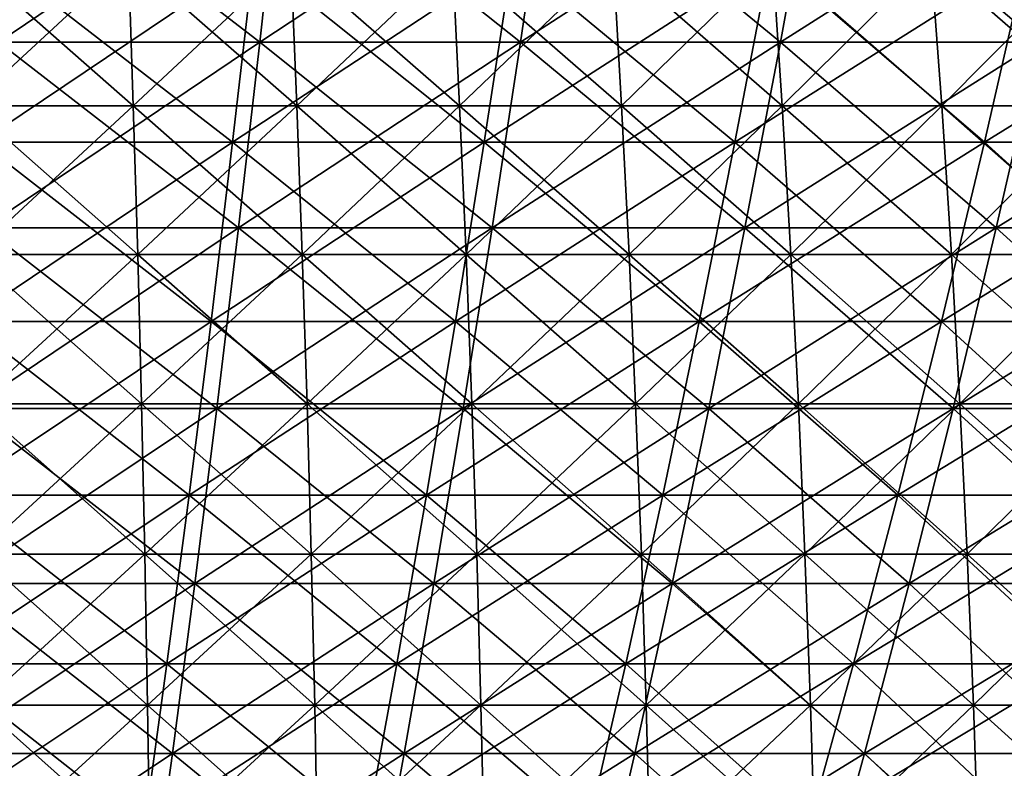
# Model space of a CAD drawing. Header units: millimetres. Extents: x -250 to 250, y -45 to 4150.
# Tile 602 of 656: x 10 to 28, y 3943 to 3957. Entities that reach past the tile are written whole.
import ezdxf

# ---------------------------------------------------------------- set-up
doc = ezdxf.new("R2010")
doc.units = ezdxf.units.MM
doc.header["$LTSCALE"] = 81.481481
for name, color, linetype in [('19', 7, 'CONTINUOUS'), ('20', 7, 'CONTINUOUS'), ('21', 7, 'CONTINUOUS'), ('22', 7, 'CONTINUOUS'), ('23', 7, 'CONTINUOUS'), ('24', 7, 'CONTINUOUS')]:
    doc.layers.add(name, color=color, linetype=linetype)

msp = doc.modelspace()

# ---------------------------------------------------------------- linework, layer by layer
at = {"layer": '19', "color": 7, "linetype": 'CONTINUOUS'}
for points in [[(14.633, 3956.743, -157.917), (9.763, 3956.743, -158.292), (15.023, 3960.293, -162.129), (14.633, 3956.743, -157.917)], [(15.023, 3960.293, -162.129), (9.763, 3956.743, -158.292), (10.024, 3960.293, -162.514), (15.023, 3960.293, -162.129)], [(19.489, 3956.743, -157.391), (14.633, 3956.743, -157.917), (20.009, 3960.293, -161.589), (19.489, 3956.743, -157.391)], [(20.009, 3960.293, -161.589), (14.633, 3956.743, -157.917), (15.023, 3960.293, -162.129), (20.009, 3960.293, -161.589)], [(24.327, 3956.743, -156.716), (19.489, 3956.743, -157.391), (24.976, 3960.293, -160.896), (24.327, 3956.743, -156.716)], [(24.976, 3960.293, -160.896), (19.489, 3956.743, -157.391), (20.009, 3960.293, -161.589), (24.976, 3960.293, -160.896)], [(29.141, 3956.743, -155.893), (24.327, 3956.743, -156.716), (29.919, 3960.293, -160.051), (29.141, 3956.743, -155.893)], [(29.919, 3960.293, -160.051), (24.327, 3956.743, -156.716), (24.976, 3960.293, -160.896), (29.919, 3960.293, -160.051)], [(14.236, 3953.287, -153.627), (9.498, 3953.287, -153.993), (14.633, 3956.743, -157.917), (14.236, 3953.287, -153.627)], [(14.633, 3956.743, -157.917), (9.498, 3953.287, -153.993), (9.763, 3956.743, -158.292), (14.633, 3956.743, -157.917)], [(18.96, 3953.287, -153.116), (14.236, 3953.287, -153.627), (19.489, 3956.743, -157.391), (18.96, 3953.287, -153.116)], [(19.489, 3956.743, -157.391), (14.236, 3953.287, -153.627), (14.633, 3956.743, -157.917), (19.489, 3956.743, -157.391)], [(23.666, 3953.287, -152.46), (18.96, 3953.287, -153.116), (24.327, 3956.743, -156.716), (23.666, 3953.287, -152.46)], [(24.327, 3956.743, -156.716), (18.96, 3953.287, -153.116), (19.489, 3956.743, -157.391), (24.327, 3956.743, -156.716)], [(28.35, 3953.287, -151.659), (23.666, 3953.287, -152.46), (29.141, 3956.743, -155.893), (28.35, 3953.287, -151.659)], [(29.141, 3956.743, -155.893), (23.666, 3953.287, -152.46), (24.327, 3956.743, -156.716), (29.141, 3956.743, -155.893)], [(33.007, 3953.287, -150.714), (28.35, 3953.287, -151.659), (33.928, 3956.743, -154.921), (33.007, 3953.287, -150.714)], [(33.928, 3956.743, -154.921), (28.35, 3953.287, -151.659), (29.141, 3956.743, -155.893), (33.928, 3956.743, -154.921)], [(13.831, 3949.927, -149.263), (9.228, 3949.927, -149.619), (14.236, 3953.287, -153.627), (13.831, 3949.927, -149.263)], [(14.236, 3953.287, -153.627), (9.228, 3949.927, -149.619), (9.498, 3953.287, -153.993), (14.236, 3953.287, -153.627)], [(18.421, 3949.927, -148.767), (13.831, 3949.927, -149.263), (18.96, 3953.287, -153.116), (18.421, 3949.927, -148.767)], [(18.96, 3953.287, -153.116), (13.831, 3949.927, -149.263), (14.236, 3953.287, -153.627), (18.96, 3953.287, -153.116)], [(22.994, 3949.927, -148.129), (18.421, 3949.927, -148.767), (23.666, 3953.287, -152.46), (22.994, 3949.927, -148.129)], [(23.666, 3953.287, -152.46), (18.421, 3949.927, -148.767), (18.96, 3953.287, -153.116), (23.666, 3953.287, -152.46)], [(27.545, 3949.927, -147.35), (22.994, 3949.927, -148.129), (28.35, 3953.287, -151.659), (27.545, 3949.927, -147.35)], [(28.35, 3953.287, -151.659), (22.994, 3949.927, -148.129), (23.666, 3953.287, -152.46), (28.35, 3953.287, -151.659)], [(32.069, 3949.927, -146.432), (27.545, 3949.927, -147.35), (33.007, 3953.287, -150.714), (32.069, 3949.927, -146.432)], [(33.007, 3953.287, -150.714), (27.545, 3949.927, -147.35), (28.35, 3953.287, -151.659), (33.007, 3953.287, -150.714)], [(13.42, 3946.665, -144.826), (8.954, 3946.665, -145.171), (13.831, 3949.927, -149.263), (13.42, 3946.665, -144.826)], [(13.831, 3949.927, -149.263), (8.954, 3946.665, -145.171), (9.228, 3949.927, -149.619), (13.831, 3949.927, -149.263)], [(17.874, 3946.665, -144.345), (13.42, 3946.665, -144.826), (18.421, 3949.927, -148.767), (17.874, 3946.665, -144.345)], [(18.421, 3949.927, -148.767), (13.42, 3946.665, -144.826), (13.831, 3949.927, -149.263), (18.421, 3949.927, -148.767)], [(22.31, 3946.665, -143.726), (17.874, 3946.665, -144.345), (22.994, 3949.927, -148.129), (22.31, 3946.665, -143.726)], [(22.994, 3949.927, -148.129), (17.874, 3946.665, -144.345), (18.421, 3949.927, -148.767), (22.994, 3949.927, -148.129)], [(26.726, 3946.665, -142.97), (22.31, 3946.665, -143.726), (27.545, 3949.927, -147.35), (26.726, 3946.665, -142.97)], [(27.545, 3949.927, -147.35), (22.31, 3946.665, -143.726), (22.994, 3949.927, -148.129), (27.545, 3949.927, -147.35)], [(31.116, 3946.665, -142.08), (26.726, 3946.665, -142.97), (32.069, 3949.927, -146.432), (31.116, 3946.665, -142.08)], [(32.069, 3949.927, -146.432), (26.726, 3946.665, -142.97), (27.545, 3949.927, -147.35), (32.069, 3949.927, -146.432)], [(13.002, 3943.502, -140.319), (8.675, 3943.502, -140.653), (13.42, 3946.665, -144.826), (13.002, 3943.502, -140.319)], [(13.42, 3946.665, -144.826), (8.675, 3943.502, -140.653), (8.954, 3946.665, -145.171), (13.42, 3946.665, -144.826)], [(17.317, 3943.502, -139.852), (13.002, 3943.502, -140.319), (17.874, 3946.665, -144.345), (17.317, 3943.502, -139.852)], [(17.874, 3946.665, -144.345), (13.002, 3943.502, -140.319), (13.42, 3946.665, -144.826), (17.874, 3946.665, -144.345)], [(21.616, 3943.502, -139.252), (17.317, 3943.502, -139.852), (22.31, 3946.665, -143.726), (21.616, 3943.502, -139.252)], [(22.31, 3946.665, -143.726), (17.317, 3943.502, -139.852), (17.874, 3946.665, -144.345), (22.31, 3946.665, -143.726)], [(25.894, 3943.502, -138.521), (21.616, 3943.502, -139.252), (26.726, 3946.665, -142.97), (25.894, 3943.502, -138.521)], [(26.726, 3946.665, -142.97), (21.616, 3943.502, -139.252), (22.31, 3946.665, -143.726), (26.726, 3946.665, -142.97)], [(30.147, 3943.502, -137.657), (25.894, 3943.502, -138.521), (31.116, 3946.665, -142.08), (30.147, 3943.502, -137.657)], [(31.116, 3946.665, -142.08), (25.894, 3943.502, -138.521), (26.726, 3946.665, -142.97), (31.116, 3946.665, -142.08)], [(12.578, 3940.439, -135.743), (8.392, 3940.439, -136.066), (13.002, 3943.502, -140.319), (12.578, 3940.439, -135.743)], [(13.002, 3943.502, -140.319), (8.392, 3940.439, -136.066), (8.675, 3943.502, -140.653), (13.002, 3943.502, -140.319)], [(16.753, 3940.439, -135.291), (12.578, 3940.439, -135.743), (17.317, 3943.502, -139.852), (16.753, 3940.439, -135.291)], [(17.317, 3943.502, -139.852), (12.578, 3940.439, -135.743), (13.002, 3943.502, -140.319), (17.317, 3943.502, -139.852)], [(20.911, 3940.439, -134.711), (16.753, 3940.439, -135.291), (21.616, 3943.502, -139.252), (20.911, 3940.439, -134.711)], [(21.616, 3943.502, -139.252), (16.753, 3940.439, -135.291), (17.317, 3943.502, -139.852), (21.616, 3943.502, -139.252)], [(25.05, 3940.439, -134.003), (20.911, 3940.439, -134.711), (25.894, 3943.502, -138.521), (25.05, 3940.439, -134.003)], [(25.894, 3943.502, -138.521), (20.911, 3940.439, -134.711), (21.616, 3943.502, -139.252), (25.894, 3943.502, -138.521)], [(29.164, 3940.439, -133.168), (25.05, 3940.439, -134.003), (30.147, 3943.502, -137.657), (29.164, 3940.439, -133.168)], [(30.147, 3943.502, -137.657), (25.05, 3940.439, -134.003), (25.894, 3943.502, -138.521), (30.147, 3943.502, -137.657)]]:
    msp.add_3dface(points, dxfattribs=at)
at = {"layer": '20', "color": 7, "linetype": 'CONTINUOUS'}
for points in [[(9.763, 3956.743, 158.292), (14.633, 3956.743, 157.917), (10.024, 3960.293, 162.514), (9.763, 3956.743, 158.292)], [(10.024, 3960.293, 162.514), (14.633, 3956.743, 157.917), (15.023, 3960.293, 162.129), (10.024, 3960.293, 162.514)], [(14.633, 3956.743, 157.917), (19.489, 3956.743, 157.391), (15.023, 3960.293, 162.129), (14.633, 3956.743, 157.917)], [(15.023, 3960.293, 162.129), (19.489, 3956.743, 157.391), (20.009, 3960.293, 161.589), (15.023, 3960.293, 162.129)], [(19.489, 3956.743, 157.391), (24.327, 3956.743, 156.716), (20.009, 3960.293, 161.589), (19.489, 3956.743, 157.391)], [(20.009, 3960.293, 161.589), (24.327, 3956.743, 156.716), (24.976, 3960.293, 160.896), (20.009, 3960.293, 161.589)], [(24.327, 3956.743, 156.716), (29.141, 3956.743, 155.893), (24.976, 3960.293, 160.896), (24.327, 3956.743, 156.716)], [(24.976, 3960.293, 160.896), (29.141, 3956.743, 155.893), (29.919, 3960.293, 160.051), (24.976, 3960.293, 160.896)], [(9.498, 3953.287, 153.993), (14.236, 3953.287, 153.627), (9.763, 3956.743, 158.292), (9.498, 3953.287, 153.993)], [(9.763, 3956.743, 158.292), (14.236, 3953.287, 153.627), (14.633, 3956.743, 157.917), (9.763, 3956.743, 158.292)], [(14.236, 3953.287, 153.627), (18.96, 3953.287, 153.116), (14.633, 3956.743, 157.917), (14.236, 3953.287, 153.627)], [(14.633, 3956.743, 157.917), (18.96, 3953.287, 153.116), (19.489, 3956.743, 157.391), (14.633, 3956.743, 157.917)], [(18.96, 3953.287, 153.116), (23.666, 3953.287, 152.46), (19.489, 3956.743, 157.391), (18.96, 3953.287, 153.116)], [(19.489, 3956.743, 157.391), (23.666, 3953.287, 152.46), (24.327, 3956.743, 156.716), (19.489, 3956.743, 157.391)], [(23.666, 3953.287, 152.46), (28.35, 3953.287, 151.659), (24.327, 3956.743, 156.716), (23.666, 3953.287, 152.46)], [(24.327, 3956.743, 156.716), (28.35, 3953.287, 151.659), (29.141, 3956.743, 155.893), (24.327, 3956.743, 156.716)], [(28.35, 3953.287, 151.659), (33.007, 3953.287, 150.714), (29.141, 3956.743, 155.893), (28.35, 3953.287, 151.659)], [(9.228, 3949.927, 149.619), (13.831, 3949.927, 149.263), (9.498, 3953.287, 153.993), (9.228, 3949.927, 149.619)], [(9.498, 3953.287, 153.993), (13.831, 3949.927, 149.263), (14.236, 3953.287, 153.627), (9.498, 3953.287, 153.993)], [(13.831, 3949.927, 149.263), (18.421, 3949.927, 148.767), (14.236, 3953.287, 153.627), (13.831, 3949.927, 149.263)], [(14.236, 3953.287, 153.627), (18.421, 3949.927, 148.767), (18.96, 3953.287, 153.116), (14.236, 3953.287, 153.627)], [(18.421, 3949.927, 148.767), (22.994, 3949.927, 148.129), (18.96, 3953.287, 153.116), (18.421, 3949.927, 148.767)], [(18.96, 3953.287, 153.116), (22.994, 3949.927, 148.129), (23.666, 3953.287, 152.46), (18.96, 3953.287, 153.116)], [(22.994, 3949.927, 148.129), (27.545, 3949.927, 147.35), (23.666, 3953.287, 152.46), (22.994, 3949.927, 148.129)], [(23.666, 3953.287, 152.46), (27.545, 3949.927, 147.35), (28.35, 3953.287, 151.659), (23.666, 3953.287, 152.46)], [(27.545, 3949.927, 147.35), (32.069, 3949.927, 146.432), (28.35, 3953.287, 151.659), (27.545, 3949.927, 147.35)], [(28.35, 3953.287, 151.659), (32.069, 3949.927, 146.432), (33.007, 3953.287, 150.714), (28.35, 3953.287, 151.659)], [(8.954, 3946.665, 145.171), (13.42, 3946.665, 144.826), (9.228, 3949.927, 149.619), (8.954, 3946.665, 145.171)], [(9.228, 3949.927, 149.619), (13.42, 3946.665, 144.826), (13.831, 3949.927, 149.263), (9.228, 3949.927, 149.619)], [(13.42, 3946.665, 144.826), (17.874, 3946.665, 144.345), (13.831, 3949.927, 149.263), (13.42, 3946.665, 144.826)], [(13.831, 3949.927, 149.263), (17.874, 3946.665, 144.345), (18.421, 3949.927, 148.767), (13.831, 3949.927, 149.263)], [(17.874, 3946.665, 144.345), (22.31, 3946.665, 143.726), (18.421, 3949.927, 148.767), (17.874, 3946.665, 144.345)], [(18.421, 3949.927, 148.767), (22.31, 3946.665, 143.726), (22.994, 3949.927, 148.129), (18.421, 3949.927, 148.767)], [(22.31, 3946.665, 143.726), (26.726, 3946.665, 142.97), (22.994, 3949.927, 148.129), (22.31, 3946.665, 143.726)], [(22.994, 3949.927, 148.129), (26.726, 3946.665, 142.97), (27.545, 3949.927, 147.35), (22.994, 3949.927, 148.129)], [(26.726, 3946.665, 142.97), (31.116, 3946.665, 142.08), (27.545, 3949.927, 147.35), (26.726, 3946.665, 142.97)], [(27.545, 3949.927, 147.35), (31.116, 3946.665, 142.08), (32.069, 3949.927, 146.432), (27.545, 3949.927, 147.35)], [(8.675, 3943.502, 140.653), (13.002, 3943.502, 140.319), (8.954, 3946.665, 145.171), (8.675, 3943.502, 140.653)], [(8.954, 3946.665, 145.171), (13.002, 3943.502, 140.319), (13.42, 3946.665, 144.826), (8.954, 3946.665, 145.171)], [(13.002, 3943.502, 140.319), (17.317, 3943.502, 139.852), (13.42, 3946.665, 144.826), (13.002, 3943.502, 140.319)], [(13.42, 3946.665, 144.826), (17.317, 3943.502, 139.852), (17.874, 3946.665, 144.345), (13.42, 3946.665, 144.826)], [(17.317, 3943.502, 139.852), (21.616, 3943.502, 139.252), (17.874, 3946.665, 144.345), (17.317, 3943.502, 139.852)], [(17.874, 3946.665, 144.345), (21.616, 3943.502, 139.252), (22.31, 3946.665, 143.726), (17.874, 3946.665, 144.345)], [(21.616, 3943.502, 139.252), (25.894, 3943.502, 138.521), (22.31, 3946.665, 143.726), (21.616, 3943.502, 139.252)], [(22.31, 3946.665, 143.726), (25.894, 3943.502, 138.521), (26.726, 3946.665, 142.97), (22.31, 3946.665, 143.726)], [(25.894, 3943.502, 138.521), (30.147, 3943.502, 137.657), (26.726, 3946.665, 142.97), (25.894, 3943.502, 138.521)], [(26.726, 3946.665, 142.97), (30.147, 3943.502, 137.657), (31.116, 3946.665, 142.08), (26.726, 3946.665, 142.97)], [(8.392, 3940.439, 136.066), (12.578, 3940.439, 135.743), (8.675, 3943.502, 140.653), (8.392, 3940.439, 136.066)], [(8.675, 3943.502, 140.653), (12.578, 3940.439, 135.743), (13.002, 3943.502, 140.319), (8.675, 3943.502, 140.653)], [(12.578, 3940.439, 135.743), (16.753, 3940.439, 135.291), (13.002, 3943.502, 140.319), (12.578, 3940.439, 135.743)], [(13.002, 3943.502, 140.319), (16.753, 3940.439, 135.291), (17.317, 3943.502, 139.852), (13.002, 3943.502, 140.319)], [(16.753, 3940.439, 135.291), (20.911, 3940.439, 134.711), (17.317, 3943.502, 139.852), (16.753, 3940.439, 135.291)], [(17.317, 3943.502, 139.852), (20.911, 3940.439, 134.711), (21.616, 3943.502, 139.252), (17.317, 3943.502, 139.852)], [(20.911, 3940.439, 134.711), (25.05, 3940.439, 134.003), (21.616, 3943.502, 139.252), (20.911, 3940.439, 134.711)], [(21.616, 3943.502, 139.252), (25.05, 3940.439, 134.003), (25.894, 3943.502, 138.521), (21.616, 3943.502, 139.252)], [(25.05, 3940.439, 134.003), (29.164, 3940.439, 133.168), (25.894, 3943.502, 138.521), (25.05, 3940.439, 134.003)], [(25.894, 3943.502, 138.521), (29.164, 3940.439, 133.168), (30.147, 3943.502, 137.657), (25.894, 3943.502, 138.521)]]:
    msp.add_3dface(points, dxfattribs=at)
at = {"layer": '21', "color": 7, "linetype": 'CONTINUOUS'}
for points in [[(14.124, 3954.88, 152.422), (9.423, 3954.88, 152.785), (14.518, 3958.308, 156.676), (14.124, 3954.88, 152.422)], [(14.518, 3958.308, 156.676), (9.423, 3954.88, 152.785), (9.686, 3958.308, 157.049), (14.518, 3958.308, 156.676)], [(18.811, 3954.88, 151.915), (14.124, 3954.88, 152.422), (19.336, 3958.308, 156.155), (18.811, 3954.88, 151.915)], [(19.336, 3958.308, 156.155), (14.124, 3954.88, 152.422), (14.518, 3958.308, 156.676), (19.336, 3958.308, 156.155)], [(23.48, 3954.88, 151.264), (18.811, 3954.88, 151.915), (24.136, 3958.308, 155.485), (23.48, 3954.88, 151.264)], [(24.136, 3958.308, 155.485), (18.811, 3954.88, 151.915), (19.336, 3958.308, 156.155), (24.136, 3958.308, 155.485)], [(28.128, 3954.88, 150.469), (23.48, 3954.88, 151.264), (28.913, 3958.308, 154.668), (28.128, 3954.88, 150.469)], [(28.913, 3958.308, 154.668), (23.48, 3954.88, 151.264), (24.136, 3958.308, 155.485), (28.913, 3958.308, 154.668)], [(32.748, 3954.88, 149.531), (28.128, 3954.88, 150.469), (33.662, 3958.308, 153.705), (32.748, 3954.88, 149.531)], [(33.662, 3958.308, 153.705), (28.128, 3954.88, 150.469), (28.913, 3958.308, 154.668), (33.662, 3958.308, 153.705)], [(13.723, 3951.546, 148.094), (9.156, 3951.546, 148.447), (14.124, 3954.88, 152.422), (13.723, 3951.546, 148.094)], [(14.124, 3954.88, 152.422), (9.156, 3951.546, 148.447), (9.423, 3954.88, 152.785), (14.124, 3954.88, 152.422)], [(18.277, 3951.546, 147.601), (13.723, 3951.546, 148.094), (18.811, 3954.88, 151.915), (18.277, 3951.546, 147.601)], [(18.811, 3954.88, 151.915), (13.723, 3951.546, 148.094), (14.124, 3954.88, 152.422), (18.811, 3954.88, 151.915)], [(22.814, 3951.546, 146.969), (18.277, 3951.546, 147.601), (23.48, 3954.88, 151.264), (22.814, 3951.546, 146.969)], [(23.48, 3954.88, 151.264), (18.277, 3951.546, 147.601), (18.811, 3954.88, 151.915), (23.48, 3954.88, 151.264)], [(27.329, 3951.546, 146.196), (22.814, 3951.546, 146.969), (28.128, 3954.88, 150.469), (27.329, 3951.546, 146.196)], [(28.128, 3954.88, 150.469), (22.814, 3951.546, 146.969), (23.48, 3954.88, 151.264), (28.128, 3954.88, 150.469)], [(31.818, 3951.546, 145.285), (27.329, 3951.546, 146.196), (32.748, 3954.88, 149.531), (31.818, 3951.546, 145.285)], [(32.748, 3954.88, 149.531), (27.329, 3951.546, 146.196), (28.128, 3954.88, 150.469), (32.748, 3954.88, 149.531)], [(13.315, 3948.31, 143.694), (8.884, 3948.31, 144.036), (13.723, 3951.546, 148.094), (13.315, 3948.31, 143.694)], [(13.723, 3951.546, 148.094), (8.884, 3948.31, 144.036), (9.156, 3951.546, 148.447), (13.723, 3951.546, 148.094)], [(17.734, 3948.31, 143.216), (13.315, 3948.31, 143.694), (18.277, 3951.546, 147.601), (17.734, 3948.31, 143.216)], [(18.277, 3951.546, 147.601), (13.315, 3948.31, 143.694), (13.723, 3951.546, 148.094), (18.277, 3951.546, 147.601)], [(22.136, 3948.31, 142.602), (17.734, 3948.31, 143.216), (22.814, 3951.546, 146.969), (22.136, 3948.31, 142.602)], [(22.814, 3951.546, 146.969), (17.734, 3948.31, 143.216), (18.277, 3951.546, 147.601), (22.814, 3951.546, 146.969)], [(26.517, 3948.31, 141.852), (22.136, 3948.31, 142.602), (27.329, 3951.546, 146.196), (26.517, 3948.31, 141.852)], [(27.329, 3951.546, 146.196), (22.136, 3948.31, 142.602), (22.814, 3951.546, 146.969), (27.329, 3951.546, 146.196)], [(30.873, 3948.31, 140.968), (26.517, 3948.31, 141.852), (31.818, 3951.546, 145.285), (30.873, 3948.31, 140.968)], [(31.818, 3951.546, 145.285), (26.517, 3948.31, 141.852), (27.329, 3951.546, 146.196), (31.818, 3951.546, 145.285)], [(12.901, 3945.172, 139.223), (8.607, 3945.172, 139.554), (13.315, 3948.31, 143.694), (12.901, 3945.172, 139.223)], [(13.315, 3948.31, 143.694), (8.607, 3945.172, 139.554), (8.884, 3948.31, 144.036), (13.315, 3948.31, 143.694)], [(17.182, 3945.172, 138.76), (12.901, 3945.172, 139.223), (17.734, 3948.31, 143.216), (17.182, 3945.172, 138.76)], [(17.734, 3948.31, 143.216), (12.901, 3945.172, 139.223), (13.315, 3948.31, 143.694), (17.734, 3948.31, 143.216)], [(21.447, 3945.172, 138.165), (17.182, 3945.172, 138.76), (22.136, 3948.31, 142.602), (21.447, 3945.172, 138.165)], [(22.136, 3948.31, 142.602), (17.182, 3945.172, 138.76), (17.734, 3948.31, 143.216), (22.136, 3948.31, 142.602)], [(25.692, 3945.172, 137.439), (21.447, 3945.172, 138.165), (26.517, 3948.31, 141.852), (25.692, 3945.172, 137.439)], [(26.517, 3948.31, 141.852), (21.447, 3945.172, 138.165), (22.136, 3948.31, 142.602), (26.517, 3948.31, 141.852)], [(29.912, 3945.172, 136.583), (25.692, 3945.172, 137.439), (30.873, 3948.31, 140.968), (29.912, 3945.172, 136.583)], [(30.873, 3948.31, 140.968), (25.692, 3945.172, 137.439), (26.517, 3948.31, 141.852), (30.873, 3948.31, 140.968)], [(12.48, 3942.134, 134.685), (8.327, 3942.134, 135.005), (12.901, 3945.172, 139.223), (12.48, 3942.134, 134.685)], [(12.901, 3945.172, 139.223), (8.327, 3942.134, 135.005), (8.607, 3945.172, 139.554), (12.901, 3945.172, 139.223)], [(16.622, 3942.134, 134.237), (12.48, 3942.134, 134.685), (17.182, 3945.172, 138.76), (16.622, 3942.134, 134.237)], [(17.182, 3945.172, 138.76), (12.48, 3942.134, 134.685), (12.901, 3945.172, 139.223), (17.182, 3945.172, 138.76)], [(20.748, 3942.134, 133.661), (16.622, 3942.134, 134.237), (21.447, 3945.172, 138.165), (20.748, 3942.134, 133.661)], [(21.447, 3945.172, 138.165), (16.622, 3942.134, 134.237), (17.182, 3945.172, 138.76), (21.447, 3945.172, 138.165)], [(24.854, 3942.134, 132.959), (20.748, 3942.134, 133.661), (25.692, 3945.172, 137.439), (24.854, 3942.134, 132.959)], [(25.692, 3945.172, 137.439), (20.748, 3942.134, 133.661), (21.447, 3945.172, 138.165), (25.692, 3945.172, 137.439)], [(28.937, 3942.134, 132.13), (24.854, 3942.134, 132.959), (29.912, 3945.172, 136.583), (28.937, 3942.134, 132.13)], [(29.912, 3945.172, 136.583), (24.854, 3942.134, 132.959), (25.692, 3945.172, 137.439), (29.912, 3945.172, 136.583)]]:
    msp.add_3dface(points, dxfattribs=at)
at = {"layer": '22', "color": 7, "linetype": 'CONTINUOUS'}
for points in [[(9.423, 3954.88, -152.785), (14.124, 3954.88, -152.422), (9.686, 3958.308, -157.049), (9.423, 3954.88, -152.785)], [(9.686, 3958.308, -157.049), (14.124, 3954.88, -152.422), (14.518, 3958.308, -156.676), (9.686, 3958.308, -157.049)], [(14.124, 3954.88, -152.422), (18.811, 3954.88, -151.915), (14.518, 3958.308, -156.676), (14.124, 3954.88, -152.422)], [(14.518, 3958.308, -156.676), (18.811, 3954.88, -151.915), (19.336, 3958.308, -156.155), (14.518, 3958.308, -156.676)], [(18.811, 3954.88, -151.915), (23.48, 3954.88, -151.264), (19.336, 3958.308, -156.155), (18.811, 3954.88, -151.915)], [(19.336, 3958.308, -156.155), (23.48, 3954.88, -151.264), (24.136, 3958.308, -155.485), (19.336, 3958.308, -156.155)], [(23.48, 3954.88, -151.264), (28.128, 3954.88, -150.469), (24.136, 3958.308, -155.485), (23.48, 3954.88, -151.264)], [(24.136, 3958.308, -155.485), (28.128, 3954.88, -150.469), (28.913, 3958.308, -154.668), (24.136, 3958.308, -155.485)], [(28.128, 3954.88, -150.469), (32.748, 3954.88, -149.531), (28.913, 3958.308, -154.668), (28.128, 3954.88, -150.469)], [(9.156, 3951.546, -148.447), (13.723, 3951.546, -148.094), (9.423, 3954.88, -152.785), (9.156, 3951.546, -148.447)], [(9.423, 3954.88, -152.785), (13.723, 3951.546, -148.094), (14.124, 3954.88, -152.422), (9.423, 3954.88, -152.785)], [(13.723, 3951.546, -148.094), (18.277, 3951.546, -147.601), (14.124, 3954.88, -152.422), (13.723, 3951.546, -148.094)], [(14.124, 3954.88, -152.422), (18.277, 3951.546, -147.601), (18.811, 3954.88, -151.915), (14.124, 3954.88, -152.422)], [(18.277, 3951.546, -147.601), (22.814, 3951.546, -146.969), (18.811, 3954.88, -151.915), (18.277, 3951.546, -147.601)], [(18.811, 3954.88, -151.915), (22.814, 3951.546, -146.969), (23.48, 3954.88, -151.264), (18.811, 3954.88, -151.915)], [(22.814, 3951.546, -146.969), (27.329, 3951.546, -146.196), (23.48, 3954.88, -151.264), (22.814, 3951.546, -146.969)], [(23.48, 3954.88, -151.264), (27.329, 3951.546, -146.196), (28.128, 3954.88, -150.469), (23.48, 3954.88, -151.264)], [(27.329, 3951.546, -146.196), (31.818, 3951.546, -145.285), (28.128, 3954.88, -150.469), (27.329, 3951.546, -146.196)], [(28.128, 3954.88, -150.469), (31.818, 3951.546, -145.285), (32.748, 3954.88, -149.531), (28.128, 3954.88, -150.469)], [(8.884, 3948.31, -144.036), (13.315, 3948.31, -143.694), (9.156, 3951.546, -148.447), (8.884, 3948.31, -144.036)], [(9.156, 3951.546, -148.447), (13.315, 3948.31, -143.694), (13.723, 3951.546, -148.094), (9.156, 3951.546, -148.447)], [(13.315, 3948.31, -143.694), (17.734, 3948.31, -143.216), (13.723, 3951.546, -148.094), (13.315, 3948.31, -143.694)], [(13.723, 3951.546, -148.094), (17.734, 3948.31, -143.216), (18.277, 3951.546, -147.601), (13.723, 3951.546, -148.094)], [(17.734, 3948.31, -143.216), (22.136, 3948.31, -142.602), (18.277, 3951.546, -147.601), (17.734, 3948.31, -143.216)], [(18.277, 3951.546, -147.601), (22.136, 3948.31, -142.602), (22.814, 3951.546, -146.969), (18.277, 3951.546, -147.601)], [(22.136, 3948.31, -142.602), (26.517, 3948.31, -141.852), (22.814, 3951.546, -146.969), (22.136, 3948.31, -142.602)], [(22.814, 3951.546, -146.969), (26.517, 3948.31, -141.852), (27.329, 3951.546, -146.196), (22.814, 3951.546, -146.969)], [(26.517, 3948.31, -141.852), (30.873, 3948.31, -140.968), (27.329, 3951.546, -146.196), (26.517, 3948.31, -141.852)], [(27.329, 3951.546, -146.196), (30.873, 3948.31, -140.968), (31.818, 3951.546, -145.285), (27.329, 3951.546, -146.196)], [(8.607, 3945.172, -139.554), (12.901, 3945.172, -139.223), (8.884, 3948.31, -144.036), (8.607, 3945.172, -139.554)], [(8.884, 3948.31, -144.036), (12.901, 3945.172, -139.223), (13.315, 3948.31, -143.694), (8.884, 3948.31, -144.036)], [(12.901, 3945.172, -139.223), (17.182, 3945.172, -138.76), (13.315, 3948.31, -143.694), (12.901, 3945.172, -139.223)], [(13.315, 3948.31, -143.694), (17.182, 3945.172, -138.76), (17.734, 3948.31, -143.216), (13.315, 3948.31, -143.694)], [(17.182, 3945.172, -138.76), (21.447, 3945.172, -138.165), (17.734, 3948.31, -143.216), (17.182, 3945.172, -138.76)], [(17.734, 3948.31, -143.216), (21.447, 3945.172, -138.165), (22.136, 3948.31, -142.602), (17.734, 3948.31, -143.216)], [(21.447, 3945.172, -138.165), (25.692, 3945.172, -137.439), (22.136, 3948.31, -142.602), (21.447, 3945.172, -138.165)], [(22.136, 3948.31, -142.602), (25.692, 3945.172, -137.439), (26.517, 3948.31, -141.852), (22.136, 3948.31, -142.602)], [(25.692, 3945.172, -137.439), (29.912, 3945.172, -136.583), (26.517, 3948.31, -141.852), (25.692, 3945.172, -137.439)], [(26.517, 3948.31, -141.852), (29.912, 3945.172, -136.583), (30.873, 3948.31, -140.968), (26.517, 3948.31, -141.852)], [(8.327, 3942.134, -135.005), (12.48, 3942.134, -134.685), (8.607, 3945.172, -139.554), (8.327, 3942.134, -135.005)], [(8.607, 3945.172, -139.554), (12.48, 3942.134, -134.685), (12.901, 3945.172, -139.223), (8.607, 3945.172, -139.554)], [(12.48, 3942.134, -134.685), (16.622, 3942.134, -134.237), (12.901, 3945.172, -139.223), (12.48, 3942.134, -134.685)], [(12.901, 3945.172, -139.223), (16.622, 3942.134, -134.237), (17.182, 3945.172, -138.76), (12.901, 3945.172, -139.223)], [(16.622, 3942.134, -134.237), (20.748, 3942.134, -133.661), (17.182, 3945.172, -138.76), (16.622, 3942.134, -134.237)], [(17.182, 3945.172, -138.76), (20.748, 3942.134, -133.661), (21.447, 3945.172, -138.165), (17.182, 3945.172, -138.76)], [(20.748, 3942.134, -133.661), (24.854, 3942.134, -132.959), (21.447, 3945.172, -138.165), (20.748, 3942.134, -133.661)], [(21.447, 3945.172, -138.165), (24.854, 3942.134, -132.959), (25.692, 3945.172, -137.439), (21.447, 3945.172, -138.165)], [(24.854, 3942.134, -132.959), (28.937, 3942.134, -132.13), (25.692, 3945.172, -137.439), (24.854, 3942.134, -132.959)], [(25.692, 3945.172, -137.439), (28.937, 3942.134, -132.13), (29.912, 3945.172, -136.583), (25.692, 3945.172, -137.439)]]:
    msp.add_3dface(points, dxfattribs=at)
at = {"layer": '23', "color": 7, "linetype": 'CONTINUOUS'}
for points in [[(9.216, 3955.556, 99.455), (12.274, 3955.556, 99.124), (9.148, 3958.301, 98.726), (9.216, 3955.556, 99.455)], [(9.148, 3958.301, 98.726), (12.274, 3955.556, 99.124), (12.184, 3958.301, 98.398), (9.148, 3958.301, 98.726)], [(12.274, 3955.556, 99.124), (15.321, 3955.556, 98.699), (12.184, 3958.301, 98.398), (12.274, 3955.556, 99.124)], [(12.184, 3958.301, 98.398), (15.321, 3955.556, 98.699), (15.209, 3958.301, 97.976), (12.184, 3958.301, 98.398)], [(15.321, 3955.556, 98.699), (18.353, 3955.556, 98.18), (15.209, 3958.301, 97.976), (15.321, 3955.556, 98.699)], [(15.209, 3958.301, 97.976), (18.353, 3955.556, 98.18), (18.219, 3958.301, 97.461), (15.209, 3958.301, 97.976)], [(18.353, 3955.556, 98.18), (21.368, 3955.556, 97.568), (18.219, 3958.301, 97.461), (18.353, 3955.556, 98.18)], [(18.219, 3958.301, 97.461), (21.368, 3955.556, 97.568), (21.211, 3958.301, 96.854), (18.219, 3958.301, 97.461)], [(21.368, 3955.556, 97.568), (24.362, 3955.556, 96.864), (21.211, 3958.301, 96.854), (21.368, 3955.556, 97.568)], [(21.211, 3958.301, 96.854), (24.362, 3955.556, 96.864), (24.184, 3958.301, 96.154), (21.211, 3958.301, 96.854)], [(24.362, 3955.556, 96.864), (27.334, 3955.556, 96.068), (24.184, 3958.301, 96.154), (24.362, 3955.556, 96.864)], [(24.184, 3958.301, 96.154), (27.334, 3955.556, 96.068), (27.133, 3958.301, 95.364), (24.184, 3958.301, 96.154)], [(27.334, 3955.556, 96.068), (30.279, 3955.556, 95.181), (27.133, 3958.301, 95.364), (27.334, 3955.556, 96.068)], [(27.133, 3958.301, 95.364), (30.279, 3955.556, 95.181), (30.057, 3958.301, 94.483), (27.133, 3958.301, 95.364)], [(9.276, 3952.791, 100.108), (12.355, 3952.791, 99.775), (9.216, 3955.556, 99.455), (9.276, 3952.791, 100.108)], [(9.216, 3955.556, 99.455), (12.355, 3952.791, 99.775), (12.274, 3955.556, 99.124), (9.216, 3955.556, 99.455)], [(12.355, 3952.791, 99.775), (15.421, 3952.791, 99.347), (12.274, 3955.556, 99.124), (12.355, 3952.791, 99.775)], [(12.274, 3955.556, 99.124), (15.421, 3952.791, 99.347), (15.321, 3955.556, 98.699), (12.274, 3955.556, 99.124)], [(15.421, 3952.791, 99.347), (18.474, 3952.791, 98.825), (15.321, 3955.556, 98.699), (15.421, 3952.791, 99.347)], [(15.321, 3955.556, 98.699), (18.474, 3952.791, 98.825), (18.353, 3955.556, 98.18), (15.321, 3955.556, 98.699)], [(18.474, 3952.791, 98.825), (21.508, 3952.791, 98.209), (18.353, 3955.556, 98.18), (18.474, 3952.791, 98.825)], [(18.353, 3955.556, 98.18), (21.508, 3952.791, 98.209), (21.368, 3955.556, 97.568), (18.353, 3955.556, 98.18)], [(21.508, 3952.791, 98.209), (24.522, 3952.791, 97.5), (21.368, 3955.556, 97.568), (21.508, 3952.791, 98.209)], [(21.368, 3955.556, 97.568), (24.522, 3952.791, 97.5), (24.362, 3955.556, 96.864), (21.368, 3955.556, 97.568)], [(24.522, 3952.791, 97.5), (27.513, 3952.791, 96.699), (24.362, 3955.556, 96.864), (24.522, 3952.791, 97.5)], [(24.362, 3955.556, 96.864), (27.513, 3952.791, 96.699), (27.334, 3955.556, 96.068), (24.362, 3955.556, 96.864)], [(27.513, 3952.791, 96.699), (30.478, 3952.791, 95.806), (27.334, 3955.556, 96.068), (27.513, 3952.791, 96.699)], [(27.334, 3955.556, 96.068), (30.478, 3952.791, 95.806), (30.279, 3955.556, 95.181), (27.334, 3955.556, 96.068)], [(9.33, 3950.01, 100.685), (12.426, 3950.01, 100.35), (9.276, 3952.791, 100.108), (9.33, 3950.01, 100.685)], [(9.276, 3952.791, 100.108), (12.426, 3950.01, 100.35), (12.355, 3952.791, 99.775), (9.276, 3952.791, 100.108)], [(12.426, 3950.01, 100.35), (15.51, 3950.01, 99.919), (12.355, 3952.791, 99.775), (12.426, 3950.01, 100.35)], [(12.355, 3952.791, 99.775), (15.51, 3950.01, 99.919), (15.421, 3952.791, 99.347), (12.355, 3952.791, 99.775)], [(15.51, 3950.01, 99.919), (18.58, 3950.01, 99.394), (15.421, 3952.791, 99.347), (15.51, 3950.01, 99.919)], [(15.421, 3952.791, 99.347), (18.58, 3950.01, 99.394), (18.474, 3952.791, 98.825), (15.421, 3952.791, 99.347)], [(18.58, 3950.01, 99.394), (21.632, 3950.01, 98.775), (18.474, 3952.791, 98.825), (18.58, 3950.01, 99.394)], [(18.474, 3952.791, 98.825), (21.632, 3950.01, 98.775), (21.508, 3952.791, 98.209), (18.474, 3952.791, 98.825)], [(21.632, 3950.01, 98.775), (24.664, 3950.01, 98.062), (21.508, 3952.791, 98.209), (21.632, 3950.01, 98.775)], [(21.508, 3952.791, 98.209), (24.664, 3950.01, 98.062), (24.522, 3952.791, 97.5), (21.508, 3952.791, 98.209)], [(24.664, 3950.01, 98.062), (27.672, 3950.01, 97.256), (24.522, 3952.791, 97.5), (24.664, 3950.01, 98.062)], [(24.522, 3952.791, 97.5), (27.672, 3950.01, 97.256), (27.513, 3952.791, 96.699), (24.522, 3952.791, 97.5)], [(27.672, 3950.01, 97.256), (30.654, 3950.01, 96.358), (27.513, 3952.791, 96.699), (27.672, 3950.01, 97.256)], [(27.513, 3952.791, 96.699), (30.654, 3950.01, 96.358), (30.478, 3952.791, 95.806), (27.513, 3952.791, 96.699)], [(9.376, 3947.213, 101.185), (12.488, 3947.213, 100.848), (9.33, 3950.01, 100.685), (9.376, 3947.213, 101.185)], [(9.33, 3950.01, 100.685), (12.488, 3947.213, 100.848), (12.426, 3950.01, 100.35), (9.33, 3950.01, 100.685)], [(12.488, 3947.213, 100.848), (15.587, 3947.213, 100.416), (12.426, 3950.01, 100.35), (12.488, 3947.213, 100.848)], [(12.426, 3950.01, 100.35), (15.587, 3947.213, 100.416), (15.51, 3950.01, 99.919), (12.426, 3950.01, 100.35)], [(15.587, 3947.213, 100.416), (18.672, 3947.213, 99.888), (15.51, 3950.01, 99.919), (15.587, 3947.213, 100.416)], [(15.51, 3950.01, 99.919), (18.672, 3947.213, 99.888), (18.58, 3950.01, 99.394), (15.51, 3950.01, 99.919)], [(18.672, 3947.213, 99.888), (21.74, 3947.213, 99.266), (18.58, 3950.01, 99.394), (18.672, 3947.213, 99.888)], [(18.58, 3950.01, 99.394), (21.74, 3947.213, 99.266), (21.632, 3950.01, 98.775), (18.58, 3950.01, 99.394)], [(21.74, 3947.213, 99.266), (24.786, 3947.213, 98.549), (21.632, 3950.01, 98.775), (21.74, 3947.213, 99.266)], [(21.632, 3950.01, 98.775), (24.786, 3947.213, 98.549), (24.664, 3950.01, 98.062), (21.632, 3950.01, 98.775)], [(24.786, 3947.213, 98.549), (27.809, 3947.213, 97.739), (24.664, 3950.01, 98.062), (24.786, 3947.213, 98.549)], [(24.664, 3950.01, 98.062), (27.809, 3947.213, 97.739), (27.672, 3950.01, 97.256), (24.664, 3950.01, 98.062)], [(27.809, 3947.213, 97.739), (30.806, 3947.213, 96.837), (27.672, 3950.01, 97.256), (27.809, 3947.213, 97.739)], [(27.672, 3950.01, 97.256), (30.806, 3947.213, 96.837), (30.654, 3950.01, 96.358), (27.672, 3950.01, 97.256)], [(9.415, 3944.404, 101.608), (12.54, 3944.404, 101.27), (9.376, 3947.213, 101.185), (9.415, 3944.404, 101.608)], [(9.376, 3947.213, 101.185), (12.54, 3944.404, 101.27), (12.488, 3947.213, 100.848), (9.376, 3947.213, 101.185)], [(12.54, 3944.404, 101.27), (15.653, 3944.404, 100.836), (12.488, 3947.213, 100.848), (12.54, 3944.404, 101.27)], [(12.488, 3947.213, 100.848), (15.653, 3944.404, 100.836), (15.587, 3947.213, 100.416), (12.488, 3947.213, 100.848)], [(15.653, 3944.404, 100.836), (18.75, 3944.404, 100.306), (15.587, 3947.213, 100.416), (15.653, 3944.404, 100.836)], [(15.587, 3947.213, 100.416), (18.75, 3944.404, 100.306), (18.672, 3947.213, 99.888), (15.587, 3947.213, 100.416)], [(18.75, 3944.404, 100.306), (21.83, 3944.404, 99.681), (18.672, 3947.213, 99.888), (18.75, 3944.404, 100.306)], [(18.672, 3947.213, 99.888), (21.83, 3944.404, 99.681), (21.74, 3947.213, 99.266), (18.672, 3947.213, 99.888)], [(21.83, 3944.404, 99.681), (24.89, 3944.404, 98.962), (21.74, 3947.213, 99.266), (21.83, 3944.404, 99.681)], [(21.74, 3947.213, 99.266), (24.89, 3944.404, 98.962), (24.786, 3947.213, 98.549), (21.74, 3947.213, 99.266)], [(24.89, 3944.404, 98.962), (27.926, 3944.404, 98.148), (24.786, 3947.213, 98.549), (24.89, 3944.404, 98.962)], [(24.786, 3947.213, 98.549), (27.926, 3944.404, 98.148), (27.809, 3947.213, 97.739), (24.786, 3947.213, 98.549)], [(27.926, 3944.404, 98.148), (30.935, 3944.404, 97.242), (27.809, 3947.213, 97.739), (27.926, 3944.404, 98.148)], [(27.809, 3947.213, 97.739), (30.935, 3944.404, 97.242), (30.806, 3947.213, 96.837), (27.809, 3947.213, 97.739)], [(9.447, 3941.584, 101.954), (12.583, 3941.584, 101.615), (9.415, 3944.404, 101.608), (9.447, 3941.584, 101.954)], [(9.415, 3944.404, 101.608), (12.583, 3941.584, 101.615), (12.54, 3944.404, 101.27), (9.415, 3944.404, 101.608)], [(12.583, 3941.584, 101.615), (15.706, 3941.584, 101.179), (12.54, 3944.404, 101.27), (12.583, 3941.584, 101.615)], [(12.54, 3944.404, 101.27), (15.706, 3941.584, 101.179), (15.653, 3944.404, 100.836), (12.54, 3944.404, 101.27)], [(15.706, 3941.584, 101.179), (18.814, 3941.584, 100.648), (15.653, 3944.404, 100.836), (15.706, 3941.584, 101.179)], [(15.653, 3944.404, 100.836), (18.814, 3941.584, 100.648), (18.75, 3944.404, 100.306), (15.653, 3944.404, 100.836)], [(18.814, 3941.584, 100.648), (21.905, 3941.584, 100.02), (18.75, 3944.404, 100.306), (18.814, 3941.584, 100.648)], [(18.75, 3944.404, 100.306), (21.905, 3941.584, 100.02), (21.83, 3944.404, 99.681), (18.75, 3944.404, 100.306)], [(21.905, 3941.584, 100.02), (24.975, 3941.584, 99.298), (21.83, 3944.404, 99.681), (21.905, 3941.584, 100.02)], [(21.83, 3944.404, 99.681), (24.975, 3941.584, 99.298), (24.89, 3944.404, 98.962), (21.83, 3944.404, 99.681)], [(24.975, 3941.584, 99.298), (28.021, 3941.584, 98.482), (24.89, 3944.404, 98.962), (24.975, 3941.584, 99.298)], [(24.89, 3944.404, 98.962), (28.021, 3941.584, 98.482), (27.926, 3944.404, 98.148), (24.89, 3944.404, 98.962)], [(28.021, 3941.584, 98.482), (31.04, 3941.584, 97.573), (27.926, 3944.404, 98.148), (28.021, 3941.584, 98.482)], [(27.926, 3944.404, 98.148), (31.04, 3941.584, 97.573), (30.935, 3944.404, 97.242), (27.926, 3944.404, 98.148)]]:
    msp.add_3dface(points, dxfattribs=at)
at = {"layer": '24', "color": 7, "linetype": 'CONTINUOUS'}
for points in [[(12.184, 3958.301, -98.398), (9.216, 3955.556, -99.455), (9.148, 3958.301, -98.726), (12.184, 3958.301, -98.398)], [(12.274, 3955.556, -99.124), (9.216, 3955.556, -99.455), (12.184, 3958.301, -98.398), (12.274, 3955.556, -99.124)], [(15.209, 3958.301, -97.976), (12.274, 3955.556, -99.124), (12.184, 3958.301, -98.398), (15.209, 3958.301, -97.976)], [(15.321, 3955.556, -98.699), (12.274, 3955.556, -99.124), (15.209, 3958.301, -97.976), (15.321, 3955.556, -98.699)], [(18.219, 3958.301, -97.461), (15.321, 3955.556, -98.699), (15.209, 3958.301, -97.976), (18.219, 3958.301, -97.461)], [(18.353, 3955.556, -98.18), (15.321, 3955.556, -98.699), (18.219, 3958.301, -97.461), (18.353, 3955.556, -98.18)], [(21.211, 3958.301, -96.854), (18.353, 3955.556, -98.18), (18.219, 3958.301, -97.461), (21.211, 3958.301, -96.854)], [(21.368, 3955.556, -97.568), (18.353, 3955.556, -98.18), (21.211, 3958.301, -96.854), (21.368, 3955.556, -97.568)], [(24.184, 3958.301, -96.154), (21.368, 3955.556, -97.568), (21.211, 3958.301, -96.854), (24.184, 3958.301, -96.154)], [(24.362, 3955.556, -96.864), (21.368, 3955.556, -97.568), (24.184, 3958.301, -96.154), (24.362, 3955.556, -96.864)], [(27.133, 3958.301, -95.364), (24.362, 3955.556, -96.864), (24.184, 3958.301, -96.154), (27.133, 3958.301, -95.364)], [(27.334, 3955.556, -96.068), (24.362, 3955.556, -96.864), (27.133, 3958.301, -95.364), (27.334, 3955.556, -96.068)], [(30.057, 3958.301, -94.483), (27.334, 3955.556, -96.068), (27.133, 3958.301, -95.364), (30.057, 3958.301, -94.483)], [(30.279, 3955.556, -95.181), (27.334, 3955.556, -96.068), (30.057, 3958.301, -94.483), (30.279, 3955.556, -95.181)], [(12.274, 3955.556, -99.124), (9.276, 3952.791, -100.108), (9.216, 3955.556, -99.455), (12.274, 3955.556, -99.124)], [(12.355, 3952.791, -99.775), (9.276, 3952.791, -100.108), (12.274, 3955.556, -99.124), (12.355, 3952.791, -99.775)], [(15.321, 3955.556, -98.699), (12.355, 3952.791, -99.775), (12.274, 3955.556, -99.124), (15.321, 3955.556, -98.699)], [(15.421, 3952.791, -99.347), (12.355, 3952.791, -99.775), (15.321, 3955.556, -98.699), (15.421, 3952.791, -99.347)], [(18.353, 3955.556, -98.18), (15.421, 3952.791, -99.347), (15.321, 3955.556, -98.699), (18.353, 3955.556, -98.18)], [(18.474, 3952.791, -98.825), (15.421, 3952.791, -99.347), (18.353, 3955.556, -98.18), (18.474, 3952.791, -98.825)], [(21.368, 3955.556, -97.568), (18.474, 3952.791, -98.825), (18.353, 3955.556, -98.18), (21.368, 3955.556, -97.568)], [(21.508, 3952.791, -98.209), (18.474, 3952.791, -98.825), (21.368, 3955.556, -97.568), (21.508, 3952.791, -98.209)], [(24.362, 3955.556, -96.864), (21.508, 3952.791, -98.209), (21.368, 3955.556, -97.568), (24.362, 3955.556, -96.864)], [(24.522, 3952.791, -97.5), (21.508, 3952.791, -98.209), (24.362, 3955.556, -96.864), (24.522, 3952.791, -97.5)], [(27.334, 3955.556, -96.068), (24.522, 3952.791, -97.5), (24.362, 3955.556, -96.864), (27.334, 3955.556, -96.068)], [(27.513, 3952.791, -96.699), (24.522, 3952.791, -97.5), (27.334, 3955.556, -96.068), (27.513, 3952.791, -96.699)], [(30.279, 3955.556, -95.181), (27.513, 3952.791, -96.699), (27.334, 3955.556, -96.068), (30.279, 3955.556, -95.181)], [(30.478, 3952.791, -95.806), (27.513, 3952.791, -96.699), (30.279, 3955.556, -95.181), (30.478, 3952.791, -95.806)], [(12.355, 3952.791, -99.775), (9.33, 3950.01, -100.685), (9.276, 3952.791, -100.108), (12.355, 3952.791, -99.775)], [(12.426, 3950.01, -100.35), (9.33, 3950.01, -100.685), (12.355, 3952.791, -99.775), (12.426, 3950.01, -100.35)], [(15.421, 3952.791, -99.347), (12.426, 3950.01, -100.35), (12.355, 3952.791, -99.775), (15.421, 3952.791, -99.347)], [(15.51, 3950.01, -99.919), (12.426, 3950.01, -100.35), (15.421, 3952.791, -99.347), (15.51, 3950.01, -99.919)], [(18.474, 3952.791, -98.825), (15.51, 3950.01, -99.919), (15.421, 3952.791, -99.347), (18.474, 3952.791, -98.825)], [(18.58, 3950.01, -99.394), (15.51, 3950.01, -99.919), (18.474, 3952.791, -98.825), (18.58, 3950.01, -99.394)], [(21.508, 3952.791, -98.209), (18.58, 3950.01, -99.394), (18.474, 3952.791, -98.825), (21.508, 3952.791, -98.209)], [(21.632, 3950.01, -98.775), (18.58, 3950.01, -99.394), (21.508, 3952.791, -98.209), (21.632, 3950.01, -98.775)], [(24.522, 3952.791, -97.5), (21.632, 3950.01, -98.775), (21.508, 3952.791, -98.209), (24.522, 3952.791, -97.5)], [(24.664, 3950.01, -98.062), (21.632, 3950.01, -98.775), (24.522, 3952.791, -97.5), (24.664, 3950.01, -98.062)], [(27.513, 3952.791, -96.699), (24.664, 3950.01, -98.062), (24.522, 3952.791, -97.5), (27.513, 3952.791, -96.699)], [(27.672, 3950.01, -97.256), (24.664, 3950.01, -98.062), (27.513, 3952.791, -96.699), (27.672, 3950.01, -97.256)], [(30.478, 3952.791, -95.806), (27.672, 3950.01, -97.256), (27.513, 3952.791, -96.699), (30.478, 3952.791, -95.806)], [(30.654, 3950.01, -96.358), (27.672, 3950.01, -97.256), (30.478, 3952.791, -95.806), (30.654, 3950.01, -96.358)], [(12.426, 3950.01, -100.35), (9.376, 3947.213, -101.185), (9.33, 3950.01, -100.685), (12.426, 3950.01, -100.35)], [(12.488, 3947.213, -100.848), (9.376, 3947.213, -101.185), (12.426, 3950.01, -100.35), (12.488, 3947.213, -100.848)], [(15.51, 3950.01, -99.919), (12.488, 3947.213, -100.848), (12.426, 3950.01, -100.35), (15.51, 3950.01, -99.919)], [(15.587, 3947.213, -100.416), (12.488, 3947.213, -100.848), (15.51, 3950.01, -99.919), (15.587, 3947.213, -100.416)], [(18.58, 3950.01, -99.394), (15.587, 3947.213, -100.416), (15.51, 3950.01, -99.919), (18.58, 3950.01, -99.394)], [(18.672, 3947.213, -99.888), (15.587, 3947.213, -100.416), (18.58, 3950.01, -99.394), (18.672, 3947.213, -99.888)], [(21.632, 3950.01, -98.775), (18.672, 3947.213, -99.888), (18.58, 3950.01, -99.394), (21.632, 3950.01, -98.775)], [(21.74, 3947.213, -99.266), (18.672, 3947.213, -99.888), (21.632, 3950.01, -98.775), (21.74, 3947.213, -99.266)], [(24.664, 3950.01, -98.062), (21.74, 3947.213, -99.266), (21.632, 3950.01, -98.775), (24.664, 3950.01, -98.062)], [(24.786, 3947.213, -98.549), (21.74, 3947.213, -99.266), (24.664, 3950.01, -98.062), (24.786, 3947.213, -98.549)], [(27.672, 3950.01, -97.256), (24.786, 3947.213, -98.549), (24.664, 3950.01, -98.062), (27.672, 3950.01, -97.256)], [(27.809, 3947.213, -97.739), (24.786, 3947.213, -98.549), (27.672, 3950.01, -97.256), (27.809, 3947.213, -97.739)], [(30.654, 3950.01, -96.358), (27.809, 3947.213, -97.739), (27.672, 3950.01, -97.256), (30.654, 3950.01, -96.358)], [(30.806, 3947.213, -96.837), (27.809, 3947.213, -97.739), (30.654, 3950.01, -96.358), (30.806, 3947.213, -96.837)], [(12.488, 3947.213, -100.848), (9.415, 3944.404, -101.608), (9.376, 3947.213, -101.185), (12.488, 3947.213, -100.848)], [(12.54, 3944.404, -101.27), (9.415, 3944.404, -101.608), (12.488, 3947.213, -100.848), (12.54, 3944.404, -101.27)], [(15.587, 3947.213, -100.416), (12.54, 3944.404, -101.27), (12.488, 3947.213, -100.848), (15.587, 3947.213, -100.416)], [(15.653, 3944.404, -100.836), (12.54, 3944.404, -101.27), (15.587, 3947.213, -100.416), (15.653, 3944.404, -100.836)], [(18.672, 3947.213, -99.888), (15.653, 3944.404, -100.836), (15.587, 3947.213, -100.416), (18.672, 3947.213, -99.888)], [(18.75, 3944.404, -100.306), (15.653, 3944.404, -100.836), (18.672, 3947.213, -99.888), (18.75, 3944.404, -100.306)], [(21.74, 3947.213, -99.266), (18.75, 3944.404, -100.306), (18.672, 3947.213, -99.888), (21.74, 3947.213, -99.266)], [(21.83, 3944.404, -99.681), (18.75, 3944.404, -100.306), (21.74, 3947.213, -99.266), (21.83, 3944.404, -99.681)], [(24.786, 3947.213, -98.549), (21.83, 3944.404, -99.681), (21.74, 3947.213, -99.266), (24.786, 3947.213, -98.549)], [(24.89, 3944.404, -98.962), (21.83, 3944.404, -99.681), (24.786, 3947.213, -98.549), (24.89, 3944.404, -98.962)], [(27.809, 3947.213, -97.739), (24.89, 3944.404, -98.962), (24.786, 3947.213, -98.549), (27.809, 3947.213, -97.739)], [(27.926, 3944.404, -98.148), (24.89, 3944.404, -98.962), (27.809, 3947.213, -97.739), (27.926, 3944.404, -98.148)], [(30.806, 3947.213, -96.837), (27.926, 3944.404, -98.148), (27.809, 3947.213, -97.739), (30.806, 3947.213, -96.837)], [(30.935, 3944.404, -97.242), (27.926, 3944.404, -98.148), (30.806, 3947.213, -96.837), (30.935, 3944.404, -97.242)], [(12.54, 3944.404, -101.27), (9.447, 3941.584, -101.954), (9.415, 3944.404, -101.608), (12.54, 3944.404, -101.27)], [(12.583, 3941.584, -101.615), (9.447, 3941.584, -101.954), (12.54, 3944.404, -101.27), (12.583, 3941.584, -101.615)], [(15.653, 3944.404, -100.836), (12.583, 3941.584, -101.615), (12.54, 3944.404, -101.27), (15.653, 3944.404, -100.836)], [(15.706, 3941.584, -101.179), (12.583, 3941.584, -101.615), (15.653, 3944.404, -100.836), (15.706, 3941.584, -101.179)], [(18.75, 3944.404, -100.306), (15.706, 3941.584, -101.179), (15.653, 3944.404, -100.836), (18.75, 3944.404, -100.306)], [(18.814, 3941.584, -100.648), (15.706, 3941.584, -101.179), (18.75, 3944.404, -100.306), (18.814, 3941.584, -100.648)], [(21.83, 3944.404, -99.681), (18.814, 3941.584, -100.648), (18.75, 3944.404, -100.306), (21.83, 3944.404, -99.681)], [(21.905, 3941.584, -100.02), (18.814, 3941.584, -100.648), (21.83, 3944.404, -99.681), (21.905, 3941.584, -100.02)], [(24.89, 3944.404, -98.962), (21.905, 3941.584, -100.02), (21.83, 3944.404, -99.681), (24.89, 3944.404, -98.962)], [(24.975, 3941.584, -99.298), (21.905, 3941.584, -100.02), (24.89, 3944.404, -98.962), (24.975, 3941.584, -99.298)], [(27.926, 3944.404, -98.148), (24.975, 3941.584, -99.298), (24.89, 3944.404, -98.962), (27.926, 3944.404, -98.148)], [(28.021, 3941.584, -98.482), (24.975, 3941.584, -99.298), (27.926, 3944.404, -98.148), (28.021, 3941.584, -98.482)], [(30.935, 3944.404, -97.242), (28.021, 3941.584, -98.482), (27.926, 3944.404, -98.148), (30.935, 3944.404, -97.242)], [(31.04, 3941.584, -97.573), (28.021, 3941.584, -98.482), (30.935, 3944.404, -97.242), (31.04, 3941.584, -97.573)]]:
    msp.add_3dface(points, dxfattribs=at)

doc.saveas('drawing.dxf')
